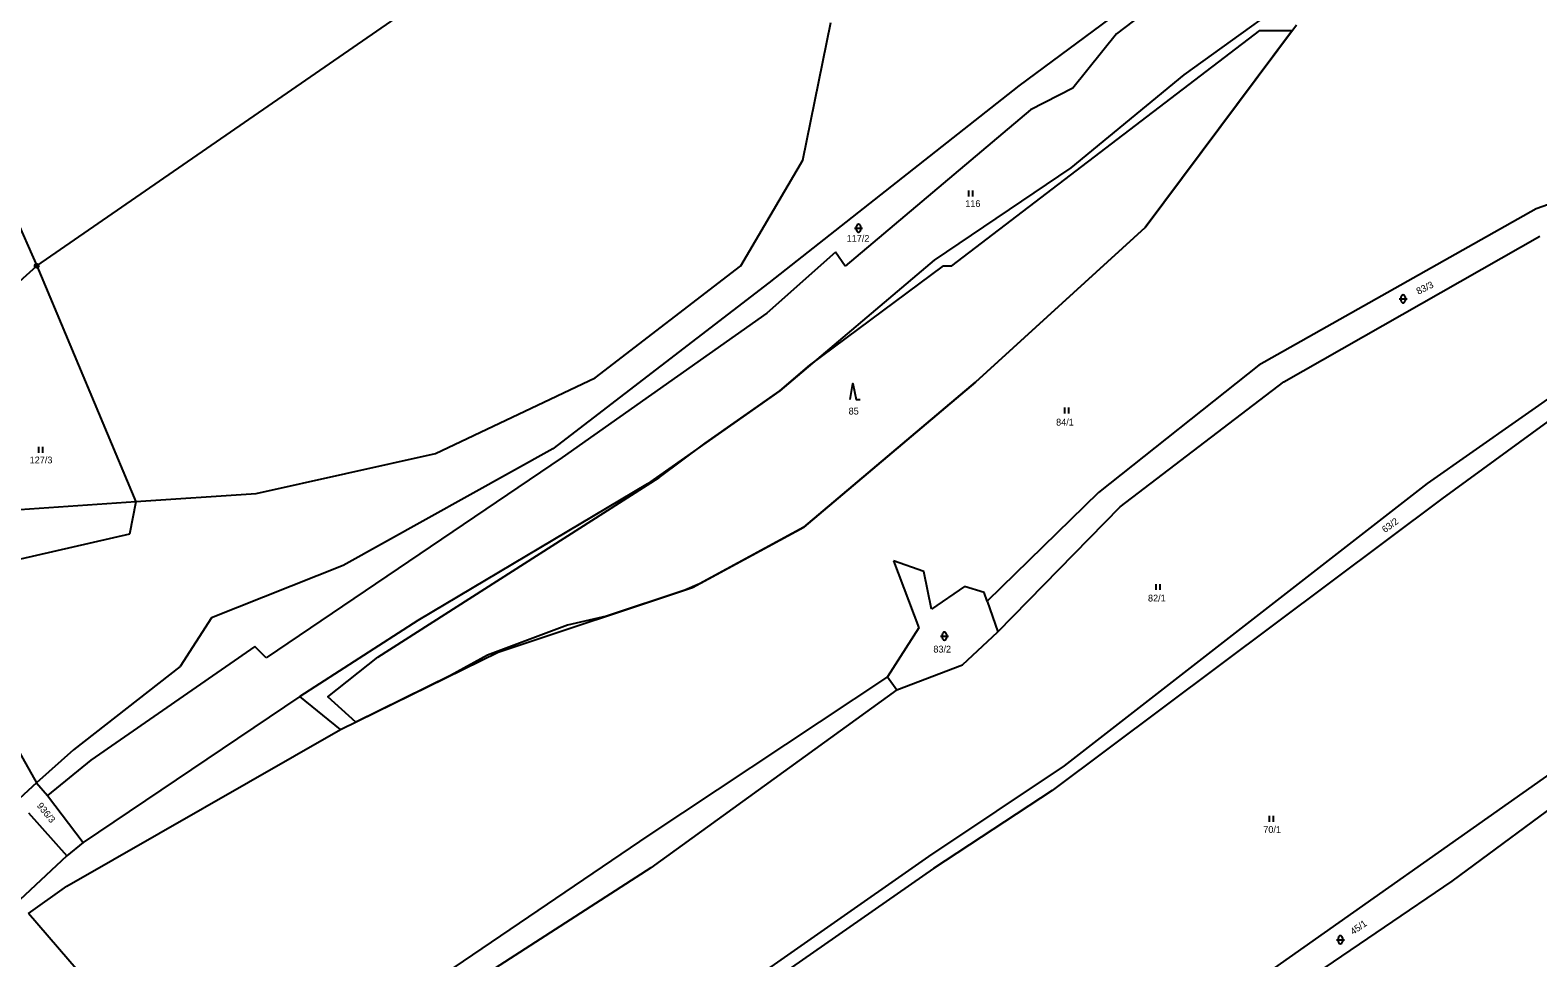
# Model space of a CAD drawing. Extents: x -547623 to -538651, y -1096714 to -1086522.
# Drawn here: x -544505.1 to -544127.4, y -1093173.4 to -1092940.9 of the extents above; entities that cross this region are included whole.
import ezdxf

# ---------------------------------------------------------------- set-up
doc = ezdxf.new("R2010")
doc.units = 0
for name, color, linetype in [('Vrstva 1', 7, 'Continuous'), ('Vrstva 25', 7, 'Continuous'), ('Vrstva 52', 7, 'Continuous'), ('Vrstva 83', 7, 'Continuous'), ('Vrstva 86', 7, 'Continuous')]:
    doc.layers.add(name, color=color, linetype=linetype)

msp = doc.modelspace()

# ---------------------------------------------------------------- linework, layer by layer
at = {"layer": 'Vrstva 1'}
for points in [[(-544180.63, -1092898.02), (-544257.39, -1092954.84)], [(-544144.1, -1092900.26), (-544216.08, -1092952.13)], [(-544180.39, -1092901.8), (-544232.89, -1092941.8)], [(-544503.43, -1092999.96), (-544366.2, -1092905.14)], [(-544232.89, -1092941.8), (-544243.86, -1092955.44)], [(-544225.78, -1092990.4), (-544187.83, -1092939.62)], [(-544525.83, -1092949.2), (-544503.43, -1092999.96)], [(-544216.08, -1092952.13), (-544244.34, -1092975.44)], [(-544257.39, -1092954.84), (-544320.01, -1093004.2)], [(-544243.86, -1092955.44), (-544254.45, -1092960.84)], [(-544254.45, -1092960.84), (-544300.87, -1093000.03)], [(-544081.09, -1092969.2), (-544127.76, -1092985.68)], [(-544244.34, -1092975.44), (-544278.6, -1092998.51)], [(-544127.76, -1092985.68), (-544197.23, -1093024.84)], [(-544268.22, -1093029.12), (-544225.78, -1092990.4)], [(-544190.97, -1093029.02), (-544126.85, -1092992.5)], [(-544303.29, -1092996.58), (-544320.55, -1093011.79)], [(-544278.6, -1092998.51), (-544317.23, -1093031.25)], [(-544300.87, -1093000.03), (-544303.29, -1092996.58)], [(-544518.24, -1093013.34), (-544503.43, -1092999.96)], [(-544503.43, -1092999.96), (-544478.58, -1093059.09)], [(-544320.01, -1093004.2), (-544374.1, -1093045.78)], [(-544320.55, -1093011.79), (-544371.78, -1093047.97)], [(-544197.23, -1093024.84), (-544237.41, -1093056.77)], [(-544311.26, -1093065.44), (-544268.22, -1093029.12)], [(-544232.02, -1093060.36), (-544190.97, -1093029.02)], [(-544317.23, -1093031.25), (-544350.4, -1093054.56)], [(-544120.8, -1093030.43), (-544155.1, -1093054.47)], [(-544118.71, -1093034.46), (-544151.46, -1093058.33)], [(-544371.78, -1093047.97), (-544445.94, -1093098.21)], [(-544374.1, -1093045.78), (-544426.66, -1093075.09)], [(-544350.4, -1093054.56), (-544407.92, -1093088.82)], [(-544155.1, -1093054.47), (-544246.04, -1093125.29)], [(-544478.58, -1093059.09), (-544480.23, -1093067.17)], [(-544237.41, -1093056.77), (-544265.31, -1093084.03)], [(-544151.46, -1093058.33), (-544249, -1093131.43)], [(-544262.66, -1093091.66), (-544232.02, -1093060.36)], [(-544480.23, -1093067.17), (-544517.73, -1093075.81)], [(-544339.13, -1093080.57), (-544311.26, -1093065.44)], [(-544281.17, -1093076.53), (-544288.82, -1093073.87)], [(-544288.82, -1093073.87), (-544282.45, -1093090.66)], [(-544426.66, -1093075.09), (-544459.68, -1093088.15)], [(-544279.27, -1093086.03), (-544281.17, -1093076.53)], [(-544387.82, -1093096.76), (-544339.13, -1093080.57)], [(-544270.98, -1093080.28), (-544279.27, -1093086.03)], [(-544266.07, -1093081.8), (-544270.98, -1093080.28)], [(-544265.31, -1093084.03), (-544266.07, -1093081.8)], [(-544265.31, -1093084.03), (-544262.66, -1093091.66)], [(-544459.68, -1093088.15), (-544467.49, -1093100.4)], [(-544407.92, -1093088.82), (-544437.52, -1093107.85)], [(-544282.45, -1093090.66), (-544290.3, -1093102.95)], [(-544271.53, -1093099.96), (-544262.66, -1093091.66)], [(-544448.79, -1093095.35), (-544489.91, -1093123.82)], [(-544445.94, -1093098.21), (-544448.79, -1093095.35)], [(-544427.29, -1093116.14), (-544387.82, -1093096.76)], [(-544467.49, -1093100.4), (-544494.19, -1093121.24)], [(-544287.97, -1093106.23), (-544271.53, -1093099.96)], [(-544517.31, -1093105.09), (-544503.53, -1093129.49)], [(-544290.3, -1093102.95), (-544350.09, -1093142.64)], [(-544290.3, -1093102.95), (-544287.97, -1093106.23)], [(-544437.52, -1093107.85), (-544491.8, -1093144.43)], [(-544427.29, -1093116.14), (-544437.52, -1093107.85)], [(-544287.97, -1093106.23), (-544349.61, -1093150.84)], [(-544495.89, -1093155.39), (-544427.29, -1093116.14)], [(-544494.19, -1093121.24), (-544503.53, -1093129.49)], [(-544489.91, -1093123.82), (-544500.76, -1093132.72)], [(-544246.04, -1093125.29), (-544280.03, -1093147.98)], [(-544122.39, -1093125.8), (-544198.43, -1093179.43)], [(-544503.53, -1093129.49), (-544507.76, -1093133.4)], [(-544503.53, -1093129.49), (-544500.76, -1093132.72)], [(-544249, -1093131.43), (-544278.8, -1093150.99)], [(-544117.96, -1093131.29), (-544148.9, -1093154.11)], [(-544500.76, -1093132.72), (-544491.8, -1093144.43)], [(-544505.51, -1093136.99), (-544495.89, -1093147.83)], [(-544350.09, -1093142.64), (-544398.91, -1093175.82)], [(-544491.8, -1093144.43), (-544495.89, -1093147.83)], [(-544495.89, -1093147.83), (-544520.83, -1093171.11)], [(-544280.03, -1093147.98), (-544358.44, -1093202.82)], [(-544349.61, -1093150.84), (-544411.37, -1093190.62)], [(-544278.8, -1093150.99), (-544359.87, -1093207.54)], [(-544148.9, -1093154.11), (-544216.69, -1093200.29)], [(-544505.51, -1093162.25), (-544495.89, -1093155.39)], [(-544485.76, -1093185.17), (-544505.51, -1093162.25)]]:
    msp.add_lwpolyline(points, dxfattribs=at)
at = {"layer": 'Vrstva 25'}
for p, q in [((-544269.88, -1092982.61), (-544269.88, -1092981.11)), ((-544268.88, -1092982.61), (-544268.88, -1092981.11)), ((-544298.55, -1092990.54), (-544296.55, -1092990.54)), ((-544298.05, -1092991.04), (-544298.05, -1092990.04)), ((-544297.05, -1092990.04), (-544297.05, -1092991.04)), ((-544162.11, -1093008.24), (-544160.11, -1093008.24)), ((-544161.61, -1093008.74), (-544161.61, -1093007.74)), ((-544160.61, -1093007.74), (-544160.61, -1093008.74)), ((-544245.84, -1093036.98), (-544245.84, -1093035.48)), ((-544244.84, -1093036.98), (-544244.84, -1093035.48)), ((-544502.94, -1093046.79), (-544502.94, -1093045.29)), ((-544501.94, -1093046.79), (-544501.94, -1093045.29)), ((-544222.95, -1093081.19), (-544222.95, -1093079.69)), ((-544221.95, -1093081.19), (-544221.95, -1093079.69)), ((-544277.03, -1093092.75), (-544275.03, -1093092.75)), ((-544276.53, -1093093.25), (-544276.53, -1093092.25)), ((-544275.53, -1093092.25), (-544275.53, -1093093.25)), ((-544194.56, -1093139.26), (-544194.56, -1093137.76)), ((-544193.56, -1093139.26), (-544193.56, -1093137.76)), ((-544177.84, -1093168.83), (-544175.84, -1093168.83)), ((-544177.34, -1093169.33), (-544177.34, -1093168.33)), ((-544176.34, -1093168.33), (-544176.34, -1093169.33))]:
    msp.add_line(p, q, dxfattribs=at)
msp.add_lwpolyline([(-544299.68, -1093033.46), (-544298.98, -1093029.46), (-544298.18, -1093033.46), (-544297.18, -1093033.46)], dxfattribs=at)
for centre, start, end in [((-544297.55, -1092990.04), 0, 180), ((-544297.55, -1092991.04), 180, 0), ((-544161.11, -1093007.74), 0, 180), ((-544161.11, -1093008.74), 180, 0), ((-544276.03, -1093092.25), 0, 180), ((-544276.03, -1093093.25), 180, 0), ((-544176.84, -1093168.33), 0, 180), ((-544176.84, -1093169.33), 180, 0)]:
    msp.add_arc(centre, 0.5, start, end, dxfattribs=at)
at = {"layer": 'Vrstva 52'}
for points in [[(-544636, -1092993.5), (-544628.48, -1093000), (-544623.63, -1093003.95), (-544616.98, -1093009.38), (-544605.74, -1093018.57), (-544605.06, -1093019.12), (-544600.35, -1093022.97), (-544578.63, -1093040.7), (-544570.11, -1093045.39), (-544567.98, -1093046.56), (-544544.5, -1093059.5), (-544540.71, -1093059.76), (-544523.36, -1093060.93), (-544517.85, -1093061.31), (-544515, -1093061.5), (-544478.6, -1093059.04), (-544448.5, -1093057), (-544403.5, -1093047), (-544363.5, -1093028), (-544327, -1093000), (-544311.5, -1092973.5), (-544304.5, -1092939)], [(-544189.06, -1092941.26), (-544225.78, -1092990.4), (-544268.22, -1093029.12), (-544311.26, -1093065.44), (-544337.37, -1093079.61), (-544341.1, -1093081.23), (-544360.66, -1093087.73), (-544370.5, -1093090), (-544390.5, -1093097.5), (-544399.76, -1093102.62), (-544423.49, -1093114.27), (-544430.5, -1093108), (-544418, -1093098), (-544347.5, -1093053)], [(-544347.5, -1093053), (-544335.97, -1093044.42), (-544317.23, -1093031.25), (-544309.72, -1093024.88), (-544276.28, -1093000), (-544274.21, -1093000), (-544197, -1092941), (-544189, -1092941), (-544189.06, -1092941.26)]]:
    msp.add_lwpolyline(points, dxfattribs=at)
at = {"layer": 'Vrstva 83'}
for radius in [0.5, 0.1]:
    msp.add_circle((-544503.43, -1092999.96), radius, dxfattribs=at)

# ---------------------------------------------------------------- texts
at = {"layer": 'Vrstva 86'}
for s, p in [('116', (-544270.81, -1092985.22)), ('117/2', (-544300.52, -1092993.95)), ('85', (-544300.02, -1093037.22)), ('84/1', (-544248.05, -1093039.99)), ('127/3', (-544505.2, -1093049.46)), ('82/1', (-544225.03, -1093084.07)), ('83/2', (-544278.8, -1093096.86)), ('70/1', (-544196.15, -1093142.07))]:
    msp.add_text(s, height=1.7, dxfattribs=at).set_placement(p)
for s, rotation, p in [('83/3', 26.1587, (-544157.29, -1093007.22)), ('63/2', 36.6987, (-544165.64, -1093066.97)), ('936/3', 308.9492, (-544503.5, -1093135.3)), ('45/1', 35.2412, (-544173.62, -1093167.69))]:
    msp.add_text(s, height=1.7, rotation=rotation, dxfattribs=at).set_placement(p)

doc.saveas('drawing.dxf')
